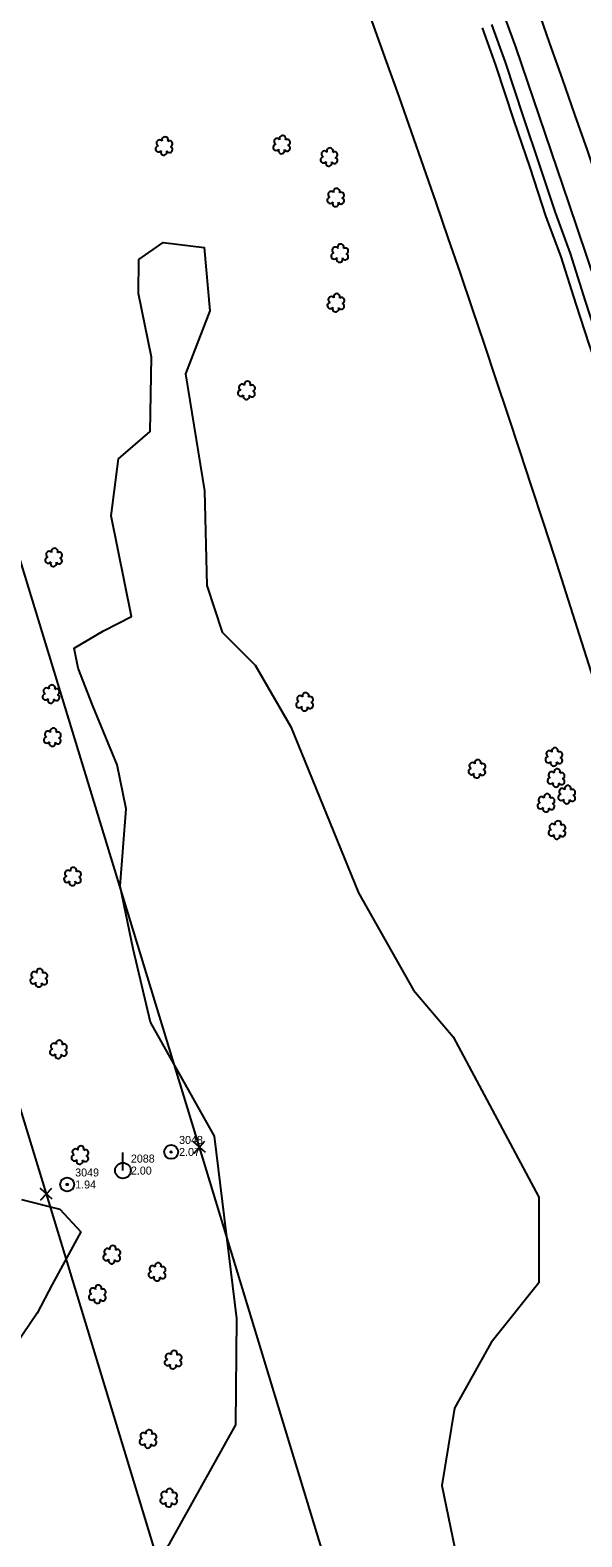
# Model space of a CAD drawing. Extents: x 3040896 to 3051146, y 687568 to 732976.
# Drawn here: x 3048902.8 to 3049075.1, y 700160.6 to 700631.2 of the extents above; entities that cross this region are included whole.
import ezdxf

# ---------------------------------------------------------------- set-up
doc = ezdxf.new("R2010")
doc.units = 0
for name, color, linetype in [('Exist Horizontal Alignment', 7, 'Continuous'), ('Exist Other Culture Anchor (Guy Wire) CELL', 7, 'Continuous'), ('Exist Other Culture Anchor (Guy Wire) Cogo Elevation', 7, 'Continuous'), ('Exist Other Culture Anchor (Guy Wire) Cogo Number', 7, 'Continuous'), ('Exist Property Corner CELL', 7, 'Continuous'), ('Exist Right of Way Easement Line', 7, 'Continuous'), ('Exist Right of Way Line', 7, 'Continuous'), ('Exist Roads EOP', 7, 'Continuous'), ('Exist Roads EOT', 7, 'Continuous'), ('Exist Utilities Power Pole CELL', 7, 'Continuous'), ('Exist Utilities Power Pole Cogo Elevation', 7, 'Continuous'), ('Exist Utilities Power Pole Cogo Number', 7, 'Continuous'), ('Exist Utilities Telephone UG Cable', 7, 'Continuous'), ('Exist Vegetation Hedge Row', 7, 'Continuous'), ('Exist Vegetation Shrub CELL', 7, 'Continuous')]:
    doc.layers.add(name, color=color, linetype=linetype)

# ---------------------------------------------------------------- blocks, each defined once
blk = doc.blocks.new('EXIST UTILITIES POWER POLE')
at = {"layer": 'Exist Utilities Power Pole CELL'}
for q in [(0, 0.1125), (0, 0)]:
    blk.add_line((0, 0), q, dxfattribs=at)
blk.add_circle((0, 0), 0.049, dxfattribs=at)
blk = doc.blocks.new('EXIST OTHER CULTURE ANCHOR (GUY WIRE)')
at = {"layer": 'Exist Other Culture Anchor (Guy Wire) CELL'}
for radius in [0.0436, 0.0048]:
    blk.add_circle((0, 0), radius, dxfattribs=at)

msp = doc.modelspace()

# ---------------------------------------------------------------- linework, layer by layer
at = {"layer": 'Exist Horizontal Alignment'}
msp.add_arc((3043661.74, 698719.83), 5730.14, 5.311648, 20.384728, dxfattribs=at)
at = {"layer": 'Exist Property Corner CELL'}
for p, q in [((3048955.67, 700282.3), (3048955.67, 700282.3)), ((3048907.84, 700267.72), (3048907.84, 700267.72))]:
    msp.add_line(p, q, dxfattribs=at)
for points in [[(3048957.51, 700280.61), (3048953.83, 700284), (3048955.67, 700282.3), (3048953.98, 700280.46), (3048957.36, 700284.15)], [(3048909.68, 700266.03), (3048906, 700269.41), (3048907.84, 700267.72), (3048906.15, 700265.88), (3048909.53, 700269.56)]]:
    msp.add_lwpolyline(points, dxfattribs=at)
at = {"layer": 'Exist Right of Way Easement Line'}
for points in [[(3049666.87, 696833.82), (3049559.11, 697113.37), (3049470.49, 697444.6), (3049413.18, 697783.79), (3049397.81, 698080.1), (3049375.2, 698381.33), (3049352.58, 698679.83), (3049330.23, 698981.5), (3049286.13, 699172.17), (3049243.18, 699362.29), (3049142.32, 699669.17), (3049049.87, 699972.98), (3048955.67, 700282.3), (3048862.1, 700588.56), (3048768.88, 700893.61), (3048673.73, 701201.02), (3048581.84, 701506.39), (3048488.68, 701812.86), (3048393.41, 702099.66), (3048327.28, 702409.73), (3048254.77, 702716.23)], [(3049620.05, 696816.27), (3049511.5, 697097.88), (3049421.59, 697433.95), (3049363.4, 697778.31), (3049347.91, 698076.93), (3049325.34, 698377.57), (3049302.71, 698676.1), (3049280.65, 698973.97), (3049237.39, 699161.03), (3049194.94, 699348.94), (3049094.64, 699654.09), (3049002.04, 699958.42), (3048907.84, 700267.72), (3048814.29, 700573.95), (3048721.09, 700878.92), (3048625.91, 701186.42), (3048533.98, 701491.92), (3048441.02, 701797.71), (3048345.09, 702086.53), (3048278.49, 702398.76), (3048206.12, 702704.68)]]:
    msp.add_lwpolyline(points, dxfattribs=at)
at = {"layer": 'Exist Right of Way Line'}
msp.add_arc((3043661.74, 698719.83), 5680.14, 5.31165, 20.38473, dxfattribs=at)
at = {"layer": 'Exist Roads EOP'}
msp.add_lwpolyline([(3049046.86, 700632.98), (3049051.12, 700621.22), (3049056.85, 700603.79), (3049061.76, 700589.23), (3049066.72, 700574.22), (3049071.43, 700561.43), (3049076.19, 700546.57), (3049080.29, 700533.79), (3049083.59, 700524.8), (3049088.72, 700509.31), (3049091.58, 700500.45)], dxfattribs=at)
at = {"layer": 'Exist Roads EOT'}
msp.add_lwpolyline([(3049105.33, 700474.35), (3049100.87, 700487.92), (3049095.18, 700505.35), (3049087.04, 700529.85), (3049079.52, 700552.32), (3049071.18, 700576.99), (3049063.75, 700598.7), (3049054.46, 700625.97), (3049046.87, 700646.86), (3049038.3, 700670.88), (3049027.62, 700699.22), (3049020.22, 700718.96), (3049011.77, 700741.19), (3049002.84, 700764.35), (3048994.98, 700784.99), (3048984.96, 700810.54), (3048977.1, 700830.52), (3048966.97, 700856.9), (3048957.4, 700880.2), (3048948.29, 700904.02), (3048938.35, 700929.42)], dxfattribs=at)
at = {"layer": 'Exist Utilities Telephone UG Cable'}
msp.add_lwpolyline([(3049088.73, 700499.53), (3049085.87, 700508.38), (3049080.76, 700523.81), (3049077.46, 700532.81), (3049073.33, 700545.66), (3049068.6, 700560.45), (3049063.88, 700573.23), (3049058.92, 700588.28), (3049054, 700602.84), (3049048.28, 700620.24), (3049044.03, 700631.97)], dxfattribs=at)
at = {"layer": 'Exist Vegetation Hedge Row'}
for points in [[(3048929.96, 700401.76), (3048922.32, 700420.2), (3048917.76, 700431.94), (3048916.55, 700438.2), (3048925.65, 700443.59), (3048934.46, 700448.06), (3048928.08, 700479.49), (3048930.38, 700497.35), (3048940.28, 700505.88), (3048940.73, 700529.04), (3048936.66, 700548.91), (3048936.72, 700559.62), (3048944.33, 700564.92), (3048957.16, 700563.32), (3048958.87, 700543.49), (3048951.26, 700523.86), (3048957.24, 700487.27), (3048958.01, 700457.77), (3048962.76, 700443.15), (3048973.11, 700432.88), (3048984.23, 700413.59)], [(3048984.23, 700413.59), (3049005.37, 700361.77), (3049022.55, 700331.36), (3049034.86, 700316.76), (3049061.72, 700266.71), (3049061.7, 700239.93), (3049046.8, 700221.34), (3049035.36, 700200.85), (3049031.41, 700176.61), (3049050.87, 700082.32)], [(3048942.05, 700058.77), (3048956.39, 700070.36), (3048962.33, 700085.25), (3048956.11, 700115.36), (3048939.17, 700131.99), (3048940.56, 700151.77), (3048946.26, 700158.45), (3048967.03, 700195.64), (3048967.36, 700228.77), (3048960.37, 700285.75), (3048940.33, 700321.41), (3048934.99, 700344.28), (3048930.95, 700363.83), (3048932.8, 700387.97), (3048929.96, 700401.76)], [(3048900.11, 700266.02), (3048912.08, 700262.97), (3048918.6, 700255.93), (3048909.63, 700239.46), (3048904.94, 700230.47), (3048898.46, 700220.8)]]:
    msp.add_lwpolyline(points, dxfattribs=at)
at = {"layer": 'Exist Vegetation Shrub CELL'}
for p, q in [((3048944.67, 700594.83), (3048944.67, 700594.83)), ((3048981.41, 700595.27), (3048981.41, 700595.27)), ((3048996.2, 700591.38), (3048996.2, 700591.38)), ((3048998.28, 700578.76), (3048998.28, 700578.76)), ((3048999.57, 700561.36), (3048999.57, 700561.36)), ((3048998.35, 700545.88), (3048998.35, 700545.88)), ((3048970.43, 700518.52), (3048970.43, 700518.52)), ((3048910.19, 700466.34), (3048910.19, 700466.34)), ((3048909.38, 700423.66), (3048909.38, 700423.66)), ((3048988.6, 700421.23), (3048988.6, 700421.23)), ((3048909.81, 700410.18), (3048909.81, 700410.18)), ((3049066.45, 700404.03), (3049066.45, 700404.03)), ((3049042.4, 700400.32), (3049042.4, 700400.32)), ((3049067.14, 700397.47), (3049067.14, 700397.47)), ((3049070.48, 700392.27), (3049070.48, 700392.27)), ((3049064.01, 700389.67), (3049064.01, 700389.67)), ((3049067.42, 700381.2), (3049067.42, 700381.2)), ((3048916.09, 700366.68), (3048916.09, 700366.68)), ((3048905.57, 700335.02), (3048905.57, 700335.02)), ((3048911.67, 700312.68), (3048911.67, 700312.68)), ((3048918.4, 700279.68), (3048918.4, 700279.68)), ((3048928.37, 700248.56), (3048928.37, 700248.56)), ((3048942.52, 700243.19), (3048942.52, 700243.19)), ((3048923.86, 700236.22), (3048923.86, 700236.22)), ((3048947.53, 700215.76), (3048947.53, 700215.76)), ((3048939.68, 700191.01), (3048939.68, 700191.01)), ((3048946.14, 700172.64), (3048946.14, 700172.64))]:
    msp.add_line(p, q, dxfattribs=at)
for centre, radius, start, end in [((3048944.9, 700596.87), 0.99, 334.8391, 200.4717), ((3048979.93, 700596.4), 0.968, 35.8908, 245.4216), ((3048981.64, 700597.31), 0.99, 334.8391, 200.4717), ((3048983.08, 700596.14), 0.929, 284.4567, 126.0861), ((3048942.87, 700594.12), 0.955, 95.1099, 327.9534), ((3048943.19, 700595.95), 0.968, 35.8908, 245.4216), ((3048944.54, 700593.14), 0.984, 151.2797, 21.387), ((3048946.31, 700593.9), 0.937, 204.9913, 73.4601), ((3048946.34, 700595.7), 0.929, 284.4567, 126.0861), ((3048979.61, 700594.57), 0.955, 95.1099, 327.9534), ((3048981.28, 700593.59), 0.984, 151.2797, 21.387), ((3048983.05, 700594.34), 0.937, 204.9913, 73.4601), ((3048994.72, 700592.51), 0.968, 35.8908, 245.4216), ((3048996.43, 700593.42), 0.99, 334.8391, 200.4717), ((3048997.87, 700592.25), 0.929, 284.4567, 126.0861), ((3048994.4, 700590.68), 0.955, 95.1099, 327.9534), ((3048996.07, 700589.7), 0.984, 151.2797, 21.387), ((3048997.84, 700590.45), 0.937, 204.9913, 73.4601), ((3048996.48, 700578.06), 0.955, 95.1099, 327.9534), ((3048996.8, 700579.89), 0.968, 35.8908, 245.4216), ((3048998.51, 700580.8), 0.99, 334.8391, 200.4717), ((3048999.92, 700577.83), 0.937, 204.9913, 73.4601), ((3048999.95, 700579.63), 0.929, 284.4567, 126.0861), ((3048998.15, 700577.08), 0.984, 151.2797, 21.387), ((3048999.8, 700563.4), 0.99, 334.8391, 200.4717), ((3048997.77, 700560.66), 0.955, 95.1099, 327.9534), ((3048998.09, 700562.49), 0.968, 35.8908, 245.4216), ((3048999.44, 700559.68), 0.984, 151.2797, 21.387), ((3049001.21, 700560.43), 0.937, 204.9913, 73.4601), ((3049001.24, 700562.23), 0.929, 284.4567, 126.0861), ((3048996.55, 700545.18), 0.955, 95.1099, 327.9534), ((3048996.86, 700547.01), 0.968, 35.8908, 245.4216), ((3048998.58, 700547.92), 0.99, 334.8391, 200.4717), ((3048999.98, 700544.95), 0.937, 204.9913, 73.4601), ((3049000.02, 700546.75), 0.929, 284.4567, 126.0861), ((3048998.22, 700544.2), 0.984, 151.2797, 21.387), ((3048968.63, 700517.82), 0.955, 95.1099, 327.9534), ((3048968.95, 700519.65), 0.968, 35.8908, 245.4216), ((3048970.31, 700516.84), 0.984, 151.2797, 21.387), ((3048970.66, 700520.56), 0.99, 334.8391, 200.4717), ((3048972.07, 700517.59), 0.937, 204.9913, 73.4601), ((3048972.11, 700519.39), 0.929, 284.4567, 126.0861), ((3048908.39, 700465.63), 0.955, 95.1099, 327.9534), ((3048908.71, 700467.46), 0.968, 35.8908, 245.4216), ((3048910.42, 700468.38), 0.99, 334.8391, 200.4717), ((3048911.83, 700465.41), 0.937, 204.9913, 73.4601), ((3048911.86, 700467.21), 0.929, 284.4567, 126.0861), ((3048910.06, 700464.65), 0.984, 151.2797, 21.387), ((3048907.58, 700422.96), 0.955, 95.1099, 327.9534), ((3048907.89, 700424.79), 0.968, 35.8908, 245.4216), ((3048909.61, 700425.7), 0.99, 334.8391, 200.4717), ((3048911.01, 700422.73), 0.937, 204.9913, 73.4601), ((3048911.05, 700424.53), 0.929, 284.4567, 126.0861), ((3048987.12, 700422.36), 0.968, 35.8908, 245.4216), ((3048988.83, 700423.27), 0.99, 334.8391, 200.4717), ((3048990.27, 700422.1), 0.929, 284.4567, 126.0861), ((3048909.25, 700421.98), 0.984, 151.2797, 21.387), ((3048986.8, 700420.52), 0.955, 95.1099, 327.9534), ((3048988.47, 700419.54), 0.984, 151.2797, 21.387), ((3048990.24, 700420.3), 0.937, 204.9913, 73.4601), ((3048908.01, 700409.48), 0.955, 95.1099, 327.9534), ((3048908.32, 700411.31), 0.968, 35.8908, 245.4216), ((3048909.68, 700408.5), 0.984, 151.2797, 21.387), ((3048910.03, 700412.22), 0.99, 334.8391, 200.4717), ((3048911.44, 700409.25), 0.937, 204.9913, 73.4601), ((3048911.48, 700411.05), 0.929, 284.4567, 126.0861), ((3049064.65, 700403.33), 0.955, 95.1099, 327.9534), ((3049064.97, 700405.16), 0.968, 35.8908, 245.4216), ((3049066.68, 700406.07), 0.99, 334.8391, 200.4717), ((3049068.09, 700403.1), 0.937, 204.9913, 73.4601), ((3049068.12, 700404.9), 0.929, 284.4567, 126.0861), ((3049040.6, 700399.62), 0.955, 95.1099, 327.9534), ((3049040.92, 700401.45), 0.968, 35.8908, 245.4216), ((3049042.63, 700402.36), 0.99, 334.8391, 200.4717), ((3049044.04, 700399.39), 0.937, 204.9913, 73.4601), ((3049044.07, 700401.19), 0.929, 284.4567, 126.0861), ((3049065.65, 700398.59), 0.968, 35.8908, 245.4216), ((3049066.32, 700402.35), 0.984, 151.2797, 21.387), ((3049067.37, 700399.51), 0.99, 334.8391, 200.4717), ((3049042.27, 700398.64), 0.984, 151.2797, 21.387), ((3049065.34, 700396.76), 0.955, 95.1099, 327.9534), ((3049067.01, 700395.78), 0.984, 151.2797, 21.387), ((3049068.77, 700396.54), 0.937, 204.9913, 73.4601), ((3049068.81, 700398.34), 0.929, 284.4567, 126.0861), ((3049070.71, 700394.31), 0.99, 334.8391, 200.4717), ((3049062.21, 700388.97), 0.955, 95.1099, 327.9534), ((3049062.52, 700390.8), 0.968, 35.8908, 245.4216), ((3049064.24, 700391.71), 0.99, 334.8391, 200.4717), ((3049065.68, 700390.54), 0.929, 284.4567, 126.0861), ((3049068.68, 700391.56), 0.955, 95.1099, 327.9534), ((3049068.99, 700393.39), 0.968, 35.8908, 245.4216), ((3049070.35, 700390.58), 0.984, 151.2797, 21.387), ((3049072.11, 700391.34), 0.937, 204.9913, 73.4601), ((3049072.15, 700393.14), 0.929, 284.4567, 126.0861), ((3049063.88, 700387.99), 0.984, 151.2797, 21.387), ((3049065.64, 700388.74), 0.937, 204.9913, 73.4601), ((3049065.62, 700380.5), 0.955, 95.1099, 327.9534), ((3049065.93, 700382.33), 0.968, 35.8908, 245.4216), ((3049067.65, 700383.24), 0.99, 334.8391, 200.4717), ((3049069.05, 700380.28), 0.937, 204.9913, 73.4601), ((3049069.09, 700382.07), 0.929, 284.4567, 126.0861), ((3049067.29, 700379.52), 0.984, 151.2797, 21.387), ((3048914.29, 700365.98), 0.955, 95.1099, 327.9534), ((3048914.6, 700367.81), 0.968, 35.8908, 245.4216), ((3048916.32, 700368.72), 0.99, 334.8391, 200.4717), ((3048917.72, 700365.75), 0.937, 204.9913, 73.4601), ((3048917.76, 700367.55), 0.929, 284.4567, 126.0861), ((3048915.96, 700365), 0.984, 151.2797, 21.387), ((3048903.77, 700334.32), 0.955, 95.1099, 327.9534), ((3048904.09, 700336.15), 0.968, 35.8908, 245.4216), ((3048905.44, 700333.34), 0.984, 151.2797, 21.387), ((3048905.8, 700337.06), 0.99, 334.8391, 200.4717), ((3048907.21, 700334.09), 0.937, 204.9913, 73.4601), ((3048907.24, 700335.89), 0.929, 284.4567, 126.0861), ((3048910.19, 700313.81), 0.968, 35.8908, 245.4216), ((3048911.9, 700314.72), 0.99, 334.8391, 200.4717), ((3048909.87, 700311.98), 0.955, 95.1099, 327.9534), ((3048911.55, 700311), 0.984, 151.2797, 21.387), ((3048913.31, 700311.75), 0.937, 204.9913, 73.4601), ((3048913.35, 700313.55), 0.929, 284.4567, 126.0861), ((3048916.91, 700280.81), 0.968, 35.8908, 245.4216), ((3048918.62, 700281.72), 0.99, 334.8391, 200.4717), ((3048916.6, 700278.97), 0.955, 95.1099, 327.9534), ((3048918.27, 700277.99), 0.984, 151.2797, 21.387), ((3048920.03, 700278.75), 0.937, 204.9913, 73.4601), ((3048920.07, 700280.55), 0.929, 284.4567, 126.0861), ((3048926.57, 700247.86), 0.955, 95.1099, 327.9534), ((3048926.89, 700249.69), 0.968, 35.8908, 245.4216), ((3048928.6, 700250.6), 0.99, 334.8391, 200.4717), ((3048930.04, 700249.43), 0.929, 284.4567, 126.0861), ((3048928.24, 700246.88), 0.984, 151.2797, 21.387), ((3048930.01, 700247.63), 0.937, 204.9913, 73.4601), ((3048941.03, 700244.32), 0.968, 35.8908, 245.4216), ((3048942.75, 700245.23), 0.99, 334.8391, 200.4717), ((3048944.19, 700244.06), 0.929, 284.4567, 126.0861), ((3048940.72, 700242.49), 0.955, 95.1099, 327.9534), ((3048942.39, 700241.51), 0.984, 151.2797, 21.387), ((3048944.15, 700242.26), 0.937, 204.9913, 73.4601), ((3048922.06, 700235.52), 0.955, 95.1099, 327.9534), ((3048922.38, 700237.35), 0.968, 35.8908, 245.4216), ((3048923.73, 700234.54), 0.984, 151.2797, 21.387), ((3048924.09, 700238.26), 0.99, 334.8391, 200.4717), ((3048925.5, 700235.29), 0.937, 204.9913, 73.4601), ((3048925.53, 700237.09), 0.929, 284.4567, 126.0861), ((3048945.73, 700215.05), 0.955, 95.1099, 327.9534), ((3048946.05, 700216.88), 0.968, 35.8908, 245.4216), ((3048947.76, 700217.8), 0.99, 334.8391, 200.4717), ((3048949.21, 700216.63), 0.929, 284.4567, 126.0861), ((3048947.41, 700214.07), 0.984, 151.2797, 21.387), ((3048949.17, 700214.83), 0.937, 204.9913, 73.4601), ((3048938.2, 700192.14), 0.968, 35.8908, 245.4216), ((3048939.91, 700193.05), 0.99, 334.8391, 200.4717), ((3048941.35, 700191.88), 0.929, 284.4567, 126.0861), ((3048937.88, 700190.31), 0.955, 95.1099, 327.9534), ((3048939.55, 700189.33), 0.984, 151.2797, 21.387), ((3048941.32, 700190.08), 0.937, 204.9913, 73.4601), ((3048944.65, 700173.76), 0.968, 35.8908, 245.4216), ((3048946.36, 700174.68), 0.99, 334.8391, 200.4717), ((3048947.81, 700173.5), 0.929, 284.4567, 126.0861), ((3048944.34, 700171.93), 0.955, 95.1099, 327.9534), ((3048946.01, 700170.95), 0.984, 151.2797, 21.387), ((3048947.77, 700171.71), 0.937, 204.9913, 73.4601)]:
    msp.add_arc(centre, radius, start, end, dxfattribs=at)

# ---------------------------------------------------------------- block references
at = {"layer": 'Exist Other Culture Anchor (Guy Wire) CELL', "xscale": 50, "yscale": 50}
for p in [(3048946.81, 700280.83), (3048914.35, 700270.67)]:
    msp.add_blockref('EXIST OTHER CULTURE ANCHOR (GUY WIRE)', p, dxfattribs=at)
at = {"layer": 'Exist Utilities Power Pole CELL', "xscale": 50, "yscale": 50}
msp.add_blockref('EXIST UTILITIES POWER POLE', (3048931.75, 700275.01), dxfattribs=at)

# ---------------------------------------------------------------- texts
at = {"layer": 'Exist Other Culture Anchor (Guy Wire) Cogo Elevation'}
for s, p in [('2.07', (3048949.31, 700279.58)), ('1.94', (3048916.85, 700269.42))]:
    msp.add_text(s, height=2.5, dxfattribs=at).set_placement(p)
at = {"layer": 'Exist Other Culture Anchor (Guy Wire) Cogo Number'}
for s, p in [('3048', (3048949.31, 700283.33)), ('3049', (3048916.85, 700273.17))]:
    msp.add_text(s, height=2.5, dxfattribs=at).set_placement(p)
at = {"layer": 'Exist Utilities Power Pole Cogo Elevation'}
msp.add_text('2.00', height=2.5, dxfattribs=at).set_placement((3048934.25, 700273.76))
at = {"layer": 'Exist Utilities Power Pole Cogo Number'}
msp.add_text('2088', height=2.5, dxfattribs=at).set_placement((3048934.25, 700277.51))

doc.saveas('drawing.dxf')
